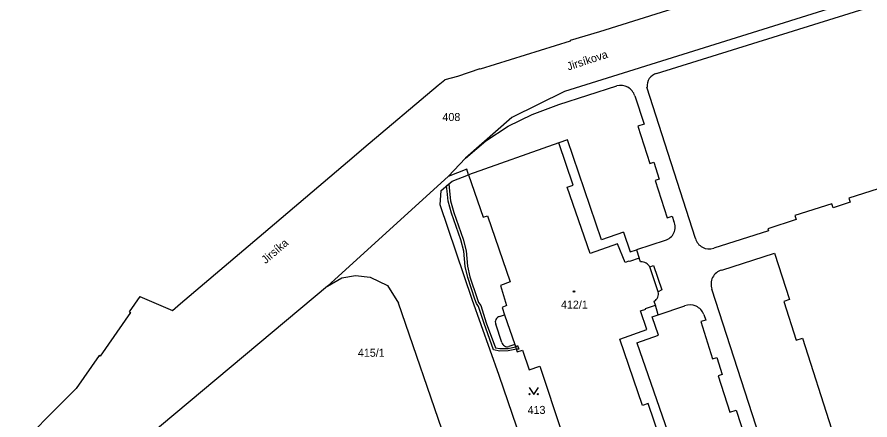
# Model space of a CAD drawing. Extents: x -755819 to -753140, y -1169796 to -1166000.
# Drawn here: x -755813 to -755631.9, y -1166426 to -1166340.4 of the extents above; entities that cross this region are included whole.
import ezdxf

# ---------------------------------------------------------------- set-up
doc = ezdxf.new("R2010")
doc.units = 0
for name, color, linetype in [('Vrstva 1', 7, 'Continuous'), ('Vrstva 13', 7, 'Continuous'), ('Vrstva 15', 7, 'Continuous'), ('Vrstva 18', 7, 'Continuous'), ('Vrstva 19', 7, 'Continuous'), ('Vrstva 25', 7, 'Continuous'), ('Vrstva 27', 7, 'Continuous'), ('Vrstva 4', 7, 'Continuous')]:
    doc.layers.add(name, color=color, linetype=linetype)

msp = doc.modelspace()

# ---------------------------------------------------------------- linework, layer by layer
at = {"layer": 'Vrstva 1'}
for p, q in [((-755620.66, -1166332.34), (-755696.76, -1166356.16)), ((-755696.76, -1166356.16), (-755707.93, -1166361.68)), ((-755707.93, -1166361.68), (-755717.78, -1166370.35)), ((-755698, -1166367.12), (-755717.15, -1166373.91)), ((-755694.96, -1166376.08), (-755698, -1166367.12)), ((-755721.48, -1166374.23), (-755717.78, -1166370.35)), ((-755717.5, -1166372.69), (-755721.48, -1166374.23)), ((-755717.15, -1166373.91), (-755717.5, -1166372.69)), ((-755747.07, -1166397.56), (-755721.48, -1166374.23)), ((-755720.64, -1166375.21), (-755717.15, -1166373.91)), ((-755717.15, -1166373.91), (-755714.04, -1166382.87)), ((-755722.97, -1166377.22), (-755720.64, -1166375.21)), ((-755696.18, -1166376.5), (-755694.96, -1166376.08)), ((-755691.29, -1166390.6), (-755696.18, -1166376.5)), ((-755723.15, -1166380.29), (-755722.97, -1166377.22)), ((-755716.34, -1166400.39), (-755723.15, -1166380.29)), ((-755714.04, -1166382.87), (-755713.09, -1166382.62)), ((-755713.09, -1166382.62), (-755708.31, -1166396.6)), ((-755685.53, -1166388.54), (-755691.29, -1166390.6)), ((-755683.89, -1166392.49), (-755685.53, -1166388.54)), ((-755683.08, -1166392.23), (-755683.89, -1166392.49)), ((-755682.94, -1166392.32), (-755683.08, -1166392.23)), ((-755680.92, -1166391.61), (-755682.94, -1166392.32)), ((-755680.6, -1166392.39), (-755680.92, -1166391.61)), ((-755678.63, -1166393.47), (-755677.86, -1166393.17)), ((-755677.86, -1166393.17), (-755676.1, -1166398.33)), ((-755747.07, -1166397.56), (-755744.04, -1166395.75)), ((-755744.04, -1166395.75), (-755741.16, -1166395.26)), ((-755741.16, -1166395.26), (-755738.01, -1166395.65)), ((-755738.01, -1166395.65), (-755734.32, -1166397.38)), ((-755708.31, -1166396.6), (-755710.38, -1166397.42)), ((-755747.07, -1166397.56), (-755785.4, -1166429.61)), ((-755734.32, -1166397.38), (-755731.98, -1166401.13)), ((-755710.38, -1166397.42), (-755709.05, -1166401.63)), ((-755676.1, -1166398.33), (-755676.85, -1166398.75)), ((-755719.34, -1166437.9), (-755731.98, -1166401.13)), ((-755710.66, -1166416.53), (-755716.34, -1166400.39)), ((-755709.05, -1166401.63), (-755710.03, -1166402.05)), ((-755679.59, -1166402.31), (-755677.45, -1166401.58)), ((-755677.45, -1166401.58), (-755677.72, -1166400.77)), ((-755710.03, -1166402.05), (-755709.5, -1166403.61)), ((-755709.5, -1166403.61), (-755707.33, -1166409.93)), ((-755680.6, -1166402.82), (-755679.52, -1166402.44)), ((-755679.27, -1166406.76), (-755680.6, -1166402.82)), ((-755679.52, -1166402.44), (-755679.59, -1166402.31)), ((-755685.03, -1166408.77), (-755679.27, -1166406.76)), ((-755680.23, -1166422.9), (-755685.03, -1166408.77)), ((-755707.33, -1166409.93), (-755706.8, -1166411.49)), ((-755706.8, -1166411.49), (-755705.68, -1166411.14)), ((-755705.68, -1166411.14), (-755704.26, -1166415.33)), ((-755704.26, -1166415.33), (-755702.02, -1166414.56)), ((-755702.02, -1166414.56), (-755697.36, -1166428.62)), ((-755703.73, -1166436.63), (-755710.66, -1166416.53)), ((-755679.01, -1166422.48), (-755680.23, -1166422.9)), ((-755676.03, -1166431.19), (-755679.01, -1166422.48))]:
    msp.add_line(p, q, dxfattribs=at)
for centre, radius, start, end in [((-755680.41, -1166394.38), 1.99, 26.9919, 95.5429), ((-755678.72, -1166399.14), 1.91, 301.6103, 11.7873)]:
    msp.add_arc(centre, radius, start, end, dxfattribs=at)
at = {"layer": 'Vrstva 13'}
for p, q in [((-755667.86, -1166336.72), (-755689.36, -1166343.52)), ((-755689.36, -1166343.52), (-755695.58, -1166345.33)), ((-755695.54, -1166345.47), (-755714.68, -1166351.48)), ((-755695.58, -1166345.33), (-755695.54, -1166345.47)), ((-755719.5, -1166353), (-755722.17, -1166353.68)), ((-755714.73, -1166351.35), (-755719.5, -1166353)), ((-755714.68, -1166351.48), (-755714.73, -1166351.35)), ((-755739.35, -1166368.19), (-755723.58, -1166354.87)), ((-755723.58, -1166354.87), (-755722.17, -1166353.68)), ((-755741.44, -1166369.95), (-755739.35, -1166368.19)), ((-755760.69, -1166386.29), (-755741.44, -1166369.95)), ((-755778.3, -1166401.23), (-755760.69, -1166386.29)), ((-755786.92, -1166399.76), (-755789.16, -1166403)), ((-755786.92, -1166399.76), (-755780.02, -1166402.69)), ((-755780.02, -1166402.69), (-755778.3, -1166401.23)), ((-755788.92, -1166403.17), (-755795.32, -1166412.42)), ((-755789.16, -1166403), (-755788.92, -1166403.17)), ((-755795.56, -1166412.25), (-755800.45, -1166419.32)), ((-755795.32, -1166412.42), (-755795.56, -1166412.25)), ((-755800.45, -1166419.32), (-755804.24, -1166423.12)), ((-755804.24, -1166423.12), (-755812.99, -1166431.91))]:
    msp.add_line(p, q, dxfattribs=at)
at = {"layer": 'Vrstva 25'}
for p, q in [((-755704.3, -1166419.04), (-755703.3, -1166420.54)), ((-755703.3, -1166420.54), (-755702.3, -1166419.04))]:
    msp.add_line(p, q, dxfattribs=at)
for centre, radius in [((-755694.76, -1166398.68), 0.175), ((-755704.2, -1166420.49), 0.112), ((-755702.4, -1166420.49), 0.112)]:
    msp.add_circle(centre, radius, dxfattribs=at)
at = {"layer": 'Vrstva 27'}
for p, q in [((-755721.79, -1166376.2), (-755721.33, -1166375.81)), ((-755721.69, -1166377.37), (-755721.79, -1166376.2)), ((-755721.33, -1166375.81), (-755721.19, -1166377.33)), ((-755721.46, -1166379.52), (-755721.69, -1166377.37)), ((-755721.19, -1166377.33), (-755720.96, -1166379.42)), ((-755720.75, -1166382.04), (-755721.46, -1166379.52)), ((-755720.96, -1166379.42), (-755720.27, -1166381.88)), ((-755718.77, -1166387.67), (-755720.75, -1166382.04)), ((-755720.27, -1166381.88), (-755718.29, -1166387.53)), ((-755718.29, -1166387.53), (-755717.62, -1166390.04)), ((-755718.12, -1166390.12), (-755718.77, -1166387.67)), ((-755717.85, -1166393.4), (-755718.12, -1166390.12)), ((-755717.62, -1166390.04), (-755717.35, -1166393.32)), ((-755717.31, -1166395.7), (-755717.85, -1166393.4)), ((-755717.35, -1166393.32), (-755716.83, -1166395.56)), ((-755715.79, -1166400.32), (-755717.31, -1166395.7)), ((-755716.83, -1166395.56), (-755715.31, -1166400.16)), ((-755715.31, -1166400.16), (-755715.02, -1166401.01)), ((-755715.46, -1166401.25), (-755715.79, -1166400.32)), ((-755715, -1166401.88), (-755715.46, -1166401.25)), ((-755715.02, -1166401.01), (-755714.54, -1166401.64)), ((-755713.85, -1166405.46), (-755715, -1166401.88)), ((-755714.54, -1166401.64), (-755713.37, -1166405.3)), ((-755711.82, -1166411.06), (-755713.85, -1166405.46)), ((-755713.37, -1166405.3), (-755711.44, -1166410.62)), ((-755710.52, -1166411.32), (-755711.82, -1166411.06)), ((-755711.44, -1166410.62), (-755710.48, -1166410.82)), ((-755710.48, -1166410.82), (-755708.76, -1166410.78)), ((-755708.76, -1166410.78), (-755707.15, -1166410.46)), ((-755706.99, -1166410.94), (-755708.7, -1166411.28)), ((-755707.15, -1166410.46), (-755706.72, -1166410.17)), ((-755706.47, -1166410.92), (-755706.99, -1166410.94)), ((-755706.72, -1166410.17), (-755706.47, -1166410.92)), ((-755708.7, -1166411.28), (-755710.52, -1166411.32))]:
    msp.add_line(p, q, dxfattribs=at)
at = {"layer": 'Vrstva 4'}
for p, q in [((-755677.22, -1166352.36), (-755620.01, -1166334.49)), ((-755698, -1166358.93), (-755685.68, -1166355.02)), ((-755668.96, -1166387.4), (-755679.25, -1166355.3)), ((-755681.85, -1166357.14), (-755679.88, -1166363.16)), ((-755703.6, -1166361.11), (-755698, -1166358.93)), ((-755708.69, -1166363.53), (-755703.6, -1166361.11)), ((-755713.48, -1166366.7), (-755708.69, -1166363.53)), ((-755679.88, -1166363.16), (-755681.22, -1166363.59)), ((-755681.22, -1166363.59), (-755678.67, -1166371.49)), ((-755717.78, -1166370.35), (-755713.48, -1166366.7)), ((-755696.14, -1166366.46), (-755698, -1166367.12)), ((-755688.93, -1166387.67), (-755696.14, -1166366.46)), ((-755678.67, -1166371.49), (-755677.8, -1166371.21)), ((-755677.8, -1166371.21), (-755676.66, -1166374.82)), ((-755676.66, -1166374.82), (-755677.53, -1166375.1)), ((-755677.53, -1166375.1), (-755674.99, -1166383.01)), ((-755628.59, -1166376.37), (-755636.4, -1166378.86)), ((-755640.03, -1166380.02), (-755647.85, -1166382.52)), ((-755639.75, -1166380.88), (-755640.03, -1166380.02)), ((-755636.13, -1166379.72), (-755639.75, -1166380.88)), ((-755636.4, -1166378.86), (-755636.13, -1166379.72)), ((-755674.99, -1166383.01), (-755673.92, -1166382.68)), ((-755673.92, -1166382.68), (-755673.55, -1166383.8)), ((-755647.58, -1166383.38), (-755653.62, -1166385.34)), ((-755647.85, -1166382.52), (-755647.58, -1166383.38)), ((-755653.62, -1166385.34), (-755653.46, -1166385.78)), ((-755684.26, -1166386.05), (-755688.93, -1166387.67)), ((-755684.26, -1166386.05), (-755682.82, -1166390.26)), ((-755653.46, -1166385.78), (-755665.09, -1166389.47)), ((-755675.4, -1166387.81), (-755681.48, -1166389.82)), ((-755682.82, -1166390.26), (-755681.48, -1166389.82)), ((-755681.48, -1166389.82), (-755680.92, -1166391.61)), ((-755663.39, -1166394.15), (-755652.15, -1166390.53)), ((-755652.15, -1166390.53), (-755649.03, -1166400.39)), ((-755676.85, -1166398.75), (-755678.63, -1166393.47)), ((-755655.3, -1166429.67), (-755665.46, -1166398.18)), ((-755676.89, -1166403.62), (-755677.45, -1166401.58)), ((-755676.89, -1166403.62), (-755671.25, -1166401.73)), ((-755649.03, -1166400.39), (-755650.21, -1166400.78)), ((-755650.21, -1166400.78), (-755647.58, -1166409.02)), ((-755710.53, -1166404.01), (-755709.5, -1166403.61)), ((-755678.13, -1166404.03), (-755676.89, -1166403.62)), ((-755667.17, -1166403.59), (-755666.78, -1166404.75)), ((-755710.05, -1166409.51), (-755711.35, -1166405.65)), ((-755676.79, -1166407.97), (-755678.13, -1166404.03)), ((-755666.78, -1166404.75), (-755667.84, -1166405.07)), ((-755667.84, -1166405.07), (-755665.32, -1166412.99)), ((-755681.42, -1166409.61), (-755676.79, -1166407.97)), ((-755647.58, -1166409.02), (-755646.25, -1166408.62)), ((-755646.25, -1166408.62), (-755640.06, -1166427.83)), ((-755707.33, -1166409.93), (-755708.61, -1166410.38)), ((-755681.42, -1166409.61), (-755674.12, -1166430.5)), ((-755665.32, -1166412.99), (-755664.45, -1166412.71)), ((-755664.45, -1166412.71), (-755663.29, -1166416.33)), ((-755663.29, -1166416.33), (-755664.13, -1166416.6)), ((-755664.13, -1166416.6), (-755661.69, -1166424.29)), ((-755661.69, -1166424.29), (-755660.29, -1166423.87)), ((-755660.29, -1166423.87), (-755658.14, -1166430.53))]:
    msp.add_line(p, q, dxfattribs=at)
for centre, radius, start, end in [((-755676.46, -1166355.05), 2.8, 105.6834, 185.0683), ((-755684.82, -1166357.99), 3.09, 15.9566, 106.1122), ((-755676.17, -1166385.02), 2.89, 285.4774, 24.9904), ((-755666.08, -1166386.67), 2.97, 194.2538, 289.463), ((-755662.62, -1166397.09), 3.04, 104.6182, 201.0074), ((-755670.14, -1166404.69), 3.17, 20.415, 110.5702), ((-755710.28, -1166405.16), 1.18, 102.321, 204.5489), ((-755708.93, -1166409.28), 1.14, 191.4201, 286.302)]:
    msp.add_arc(centre, radius, start, end, dxfattribs=at)

# ---------------------------------------------------------------- texts
at = {"layer": 'Vrstva 15'}
for s, rotation, p in [('Jirsíkova', 17.9909, (-755695.95, -1166351.75)), ('Jirsíka', 40.5081, (-755760.22, -1166392.88))]:
    msp.add_text(s, height=1.7, rotation=rotation, dxfattribs=at).set_placement(p)
at = {"layer": 'Vrstva 18'}
for s, p in [('408', (-755722.68, -1166362.46)), ('415/1', (-755740.63, -1166412.54))]:
    msp.add_text(s, height=1.7, dxfattribs=at).set_placement(p)
msp.add_text('413', height=1.7, rotation=0.9167, dxfattribs=at).set_placement((-755704.59, -1166424.73))
at = {"layer": 'Vrstva 19'}
msp.add_text('412/1', height=1.7, dxfattribs=at).set_placement((-755697.51, -1166402.32))

doc.saveas('drawing.dxf')
